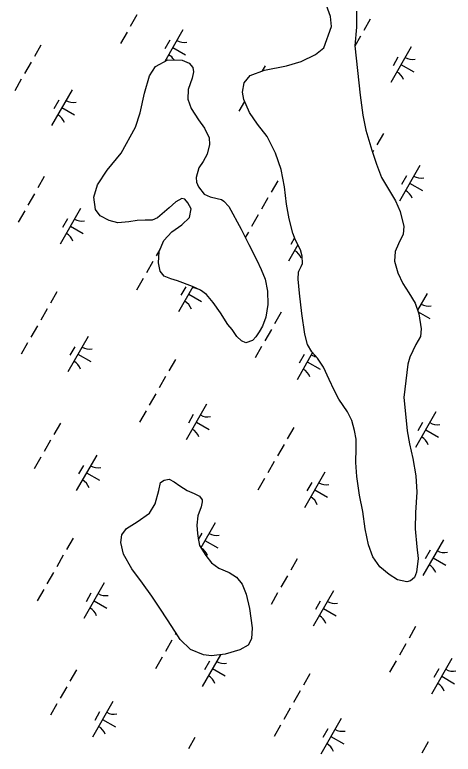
# Model space of a CAD drawing. Extents: x 3930721 to 3950824, y 220441 to 242861.
# Drawn here: x 3937295 to 3937829, y 230526 to 231427 of the extents above; entities that cross this region are included whole.
import ezdxf

# ---------------------------------------------------------------- set-up
doc = ezdxf.new("R2010")
doc.units = 0
doc.layers.add('V-TOPO-SHOR', color=7, linetype='Continuous')
doc.layers.add('V-WETL-SWMP', color=7, linetype='Continuous')

msp = doc.modelspace()

# ---------------------------------------------------------------- linework, layer by layer
at = {"layer": 'V-TOPO-SHOR'}
for points in [[(3937709, 231388.79), (3937715.64, 231328.86), (3937718.97, 231304.33), (3937722.51, 231286.33), (3937729.6, 231262), (3937735.31, 231244.78), (3937741.42, 231228.56), (3937750.3, 231214.31), (3937758.79, 231200.26), (3937764.5, 231187.2), (3937768.83, 231169), (3937768.03, 231159.31), (3937762.47, 231147.84), (3937758.31, 231138.36), (3937757.5, 231126.69), (3937761.44, 231112.45), (3937767.55, 231099.39), (3937774.85, 231087.91), (3937782.75, 231075.44), (3937787.08, 231062.58), (3937789.83, 231043.99), (3937789.02, 231034.89), (3937783.47, 231025.21), (3937776.13, 231009.59), (3937773.55, 231000.9), (3937768.95, 230960.56), (3937771.09, 230936.63), (3937772.85, 230919.82), (3937775.6, 230903.99), (3937779.93, 230886.19), (3937783.26, 230864.83), (3937784.62, 230845.24), (3937783.2, 230820.33), (3937782.58, 230800.36), (3937784.53, 230778.6), (3937786.09, 230764.16), (3937784.09, 230747.75), (3937781.91, 230741.03), (3937776.77, 230737.08), (3937772.41, 230735.7), (3937761.14, 230738.09), (3937750.87, 230744.63), (3937739.61, 230754.14), (3937731.12, 230766.41), (3937725.8, 230780.85), (3937721.87, 230800.24), (3937718.93, 230821.6), (3937714.8, 230841.58), (3937711.67, 230864.13), (3937710.11, 230881.34), (3937710.73, 230898.54), (3937710.54, 230909.81), (3937708.58, 230920.3), (3937705.43, 230932.56), (3937700.31, 230943.05), (3937689.65, 230958.29), (3937683.73, 230969.18), (3937677.81, 230982.43), (3937670.71, 230997.47), (3937663.61, 231008.56), (3937656.7, 231016.28), (3937651.37, 231025.18), (3937648.02, 231037.65), (3937644.5, 231062.96), (3937641.56, 231087.49), (3937640, 231104.5), (3937640.61, 231113), (3937641, 231114.39), (3937643.78, 231119.92), (3937645.17, 231123.68), (3937644.79, 231132.57), (3937642.82, 231140.49), (3937636.7, 231152.36), (3937633.35, 231160.67), (3937628.83, 231178.08), (3937625.88, 231196.08), (3937623.34, 231217.24), (3937619.42, 231238.41), (3937612.52, 231258.39), (3937602.06, 231278.38), (3937590.42, 231293.42), (3937580.75, 231307.87), (3937573.65, 231323.51), (3937572.08, 231332.41), (3937574.07, 231343.88), (3937581.4, 231352.96), (3937598.81, 231359.47), (3937625.91, 231364.77), (3937643.52, 231370.08), (3937661.33, 231378.57), (3937671.23, 231386.66), (3937680.56, 231412.55), (3937679.38, 231424.62), (3937674.46, 231438.08)], [(3937711.23, 231431.3), (3937711.01, 231411.53), (3937709, 231388.79)], [(3937555.68, 231193.4), (3937570.47, 231165.5), (3937579.74, 231146.9), (3937589.8, 231127.7), (3937594.73, 231116.62), (3937599.66, 231104.55), (3937602.61, 231090.11), (3937602.98, 231073.9), (3937600.79, 231058.47), (3937596.62, 231047.4), (3937592.46, 231040.29), (3937588.49, 231034.36), (3937584.93, 231030.41), (3937584.14, 231029.82), (3937576.22, 231026.86), (3937570.89, 231029.44), (3937565.36, 231034.79), (3937559.44, 231043.5), (3937554.1, 231049.44), (3937545.22, 231063.69), (3937536.54, 231076.36), (3937528.25, 231086.06), (3937520.94, 231091.21), (3937511.05, 231095.57), (3937493.06, 231102.52), (3937484.76, 231104.9), (3937476.66, 231108.27), (3937471.92, 231114.21), (3937469.56, 231124.7), (3937470.37, 231138.54), (3937476.32, 231151.78), (3937486.02, 231162.25), (3937498.3, 231170.74), (3937507.41, 231179.62), (3937509.4, 231190.3), (3937505.45, 231197.82), (3937501.7, 231201.98), (3937498.34, 231202.78), (3937491.02, 231198.83), (3937482.9, 231191.72), (3937468.65, 231179.28), (3937462.12, 231176.72), (3937453.41, 231176.73), (3937443.92, 231175.95), (3937433.63, 231174.38), (3937420.19, 231173.41), (3937409.51, 231176.2), (3937398.64, 231181.94), (3937392.92, 231189.66), (3937390.96, 231204.5), (3937395.33, 231219.52), (3937407.22, 231237.5), (3937424.06, 231258.25), (3937441.7, 231289.67), (3937447.26, 231307.46), (3937452.83, 231331.18), (3937458.79, 231352.33), (3937466.12, 231363.6), (3937481.16, 231371.88), (3937498.56, 231371.66), (3937507.06, 231367.69), (3937511.6, 231362.55), (3937512.58, 231357.21), (3937510.6, 231349.69), (3937505.83, 231335.66), (3937505.62, 231323.99), (3937509.56, 231312.71), (3937518.64, 231298.66), (3937525.94, 231288.57), (3937531.46, 231276.89), (3937532.05, 231268.78), (3937529.26, 231257.12), (3937524.31, 231248.03), (3937518.96, 231240.32), (3937515.78, 231228.66), (3937516.17, 231222.92), (3937518.33, 231216.99), (3937525.44, 231208.08), (3937532.75, 231204.91), (3937541.45, 231203.11), (3937546.39, 231201.72), (3937549.56, 231199.54), (3937555.68, 231193.4)], [(3937519.73, 230779.94), (3937527.63, 230767.86), (3937534.34, 230759.15), (3937543.43, 230752.42), (3937555.88, 230747.06), (3937564.77, 230741.31), (3937571.88, 230732.8), (3937576.81, 230720.73), (3937580.74, 230703.52), (3937584.07, 230679.59), (3937583.26, 230666.34), (3937578.9, 230658.63), (3937568.81, 230652.91), (3937551.2, 230647.79), (3937534.39, 230645.64), (3937524.5, 230646.84), (3937508.69, 230653.39), (3937496.25, 230665.66), (3937486.18, 230681.5), (3937473.16, 230701.49), (3937461.71, 230718.31), (3937450.06, 230734.15), (3937437.23, 230751.57), (3937427.17, 230769.38), (3937423.83, 230783.82), (3937425.02, 230793.11), (3937430.77, 230800.82), (3937443.64, 230808.91), (3937458.88, 230819.57), (3937465.81, 230830.83), (3937469.99, 230847.04), (3937472.18, 230856.73), (3937476.53, 230859.89), (3937482.86, 230860.87), (3937488.79, 230857.5), (3937495.7, 230852.75), (3937504.6, 230847.2), (3937513.09, 230843.43), (3937519.62, 230840.25), (3937522.97, 230835.9), (3937523.17, 230833.33), (3937521.58, 230827.4), (3937517.8, 230816.13), (3937516.4, 230804.86), (3937517.18, 230794.77), (3937517.97, 230789.04), (3937519.73, 230779.94)]]:
    msp.add_lwpolyline(points, dxfattribs=at)
at = {"layer": 'V-WETL-SWMP'}
for p, q in [((3937679.38, 231424.62), (3937674.46, 231438.07)), ((3937711.23, 231431.3), (3937711.01, 231411.53)), ((3937443.34, 231426.57), (3937435.39, 231412.69)), ((3937680.56, 231412.55), (3937679.38, 231424.62)), ((3937727.85, 231421.46), (3937719.9, 231407.57)), ((3937671.23, 231386.66), (3937680.56, 231412.55)), ((3937711.01, 231411.53), (3937709, 231388.79)), ((3937431.42, 231405.75), (3937423.47, 231391.86)), ((3937499.54, 231408.56), (3937477.32, 231369.77)), ((3937483.4, 231395.91), (3937477.44, 231385.49)), ((3937715.92, 231400.63), (3937709.02, 231388.58)), ((3937326.37, 231389.85), (3937318.42, 231375.96)), ((3937487.11, 231386.86), (3937502.73, 231377.92)), ((3937661.33, 231378.57), (3937671.23, 231386.66)), ((3937709, 231388.79), (3937715.65, 231328.86)), ((3937777.75, 231387.78), (3937752.9, 231344.4)), ((3937643.52, 231370.09), (3937661.33, 231378.57)), ((3937761.61, 231375.13), (3937755.65, 231364.72)), ((3937314.45, 231369.02), (3937306.5, 231355.14)), ((3937466.12, 231363.6), (3937481.16, 231371.88)), ((3937481.16, 231371.88), (3937498.56, 231371.66)), ((3937498.56, 231371.66), (3937507.06, 231367.69)), ((3937507.06, 231367.69), (3937511.6, 231362.55)), ((3937625.91, 231364.77), (3937643.52, 231370.09)), ((3937765.32, 231366.09), (3937780.94, 231357.14)), ((3937458.79, 231352.33), (3937466.12, 231363.6)), ((3937512.58, 231357.21), (3937510.6, 231349.69)), ((3937511.6, 231362.55), (3937512.58, 231357.21)), ((3937581.4, 231352.96), (3937598.81, 231359.47)), ((3937599.61, 231364.73), (3937596, 231358.41)), ((3937598.81, 231359.47), (3937625.91, 231364.77)), ((3937302.52, 231348.19), (3937294.57, 231334.31)), ((3937452.83, 231331.18), (3937458.79, 231352.33)), ((3937510.6, 231349.69), (3937505.83, 231335.66)), ((3937574.07, 231343.88), (3937581.4, 231352.96)), ((3937572.08, 231332.41), (3937574.07, 231343.88)), ((3937364.35, 231335.35), (3937339.5, 231291.96)), ((3937447.26, 231307.46), (3937452.83, 231331.18)), ((3937505.83, 231335.66), (3937505.62, 231323.99)), ((3937573.65, 231323.51), (3937572.08, 231332.41)), ((3937348.21, 231322.69), (3937342.24, 231312.28)), ((3937505.62, 231323.99), (3937509.56, 231312.71)), ((3937574.69, 231321.21), (3937567.81, 231309.2)), ((3937580.75, 231307.87), (3937573.65, 231323.51)), ((3937715.65, 231328.86), (3937718.98, 231304.33)), ((3937351.92, 231313.65), (3937367.54, 231304.71)), ((3937509.56, 231312.71), (3937518.64, 231298.66)), ((3937441.7, 231289.67), (3937447.26, 231307.46)), ((3937590.42, 231293.43), (3937580.75, 231307.87)), ((3937718.98, 231304.33), (3937722.51, 231286.33)), ((3937518.64, 231298.66), (3937525.94, 231288.57)), ((3937602.06, 231278.38), (3937590.42, 231293.43)), ((3937424.06, 231258.24), (3937441.7, 231289.67)), ((3937525.94, 231288.57), (3937531.46, 231276.89)), ((3937722.51, 231286.33), (3937729.6, 231262)), ((3937531.46, 231276.89), (3937532.05, 231268.78)), ((3937612.52, 231258.39), (3937602.06, 231278.38)), ((3937743.96, 231282.07), (3937736, 231268.18)), ((3937532.05, 231268.78), (3937529.26, 231257.12)), ((3937407.22, 231237.5), (3937424.06, 231258.24)), ((3937529.26, 231257.12), (3937524.31, 231248.03)), ((3937619.42, 231238.41), (3937612.52, 231258.39)), ((3937729.6, 231262), (3937735.31, 231244.78)), ((3937732.03, 231261.24), (3937730.65, 231258.83)), ((3937524.31, 231248.03), (3937518.96, 231240.32)), ((3937518.96, 231240.32), (3937515.78, 231228.66)), ((3937735.31, 231244.78), (3937741.42, 231228.56)), ((3937788.22, 231243.23), (3937763.37, 231199.84)), ((3937395.33, 231219.52), (3937407.22, 231237.5)), ((3937623.34, 231217.24), (3937619.42, 231238.41)), ((3937772.08, 231230.57), (3937766.12, 231220.16)), ((3937330.55, 231229.63), (3937322.6, 231215.75)), ((3937515.78, 231228.66), (3937516.16, 231222.92)), ((3937516.16, 231222.92), (3937518.33, 231216.99)), ((3937615.06, 231224.51), (3937607.11, 231210.63)), ((3937741.42, 231228.56), (3937750.3, 231214.31)), ((3937775.8, 231221.53), (3937791.42, 231212.59)), ((3937390.96, 231204.5), (3937395.33, 231219.52)), ((3937518.33, 231216.99), (3937525.44, 231208.08)), ((3937625.89, 231196.08), (3937623.34, 231217.24)), ((3937750.3, 231214.31), (3937758.79, 231200.26)), ((3937318.63, 231208.8), (3937310.67, 231194.92)), ((3937392.92, 231189.66), (3937390.96, 231204.5)), ((3937525.44, 231208.08), (3937532.75, 231204.9)), ((3937532.75, 231204.9), (3937541.45, 231203.11)), ((3937541.45, 231203.11), (3937546.39, 231201.72)), ((3937603.13, 231203.69), (3937595.18, 231189.8)), ((3937491.02, 231198.83), (3937482.9, 231191.72)), ((3937498.34, 231202.77), (3937491.02, 231198.83)), ((3937501.7, 231201.98), (3937498.34, 231202.77)), ((3937505.45, 231197.82), (3937501.7, 231201.98)), ((3937509.4, 231190.3), (3937505.45, 231197.82)), ((3937546.39, 231201.72), (3937549.56, 231199.54)), ((3937549.56, 231199.54), (3937555.68, 231193.4)), ((3937628.83, 231178.08), (3937625.89, 231196.08)), ((3937758.79, 231200.26), (3937764.5, 231187.2)), ((3937306.7, 231187.98), (3937298.75, 231174.09)), ((3937374.82, 231190.79), (3937349.97, 231147.4)), ((3937398.64, 231181.94), (3937392.92, 231189.66)), ((3937482.9, 231191.72), (3937468.65, 231179.28)), ((3937507.41, 231179.62), (3937509.4, 231190.3)), ((3937555.68, 231193.4), (3937570.47, 231165.5)), ((3937764.5, 231187.2), (3937768.83, 231169)), ((3937358.68, 231178.14), (3937352.72, 231167.72)), ((3937409.51, 231176.2), (3937398.64, 231181.94)), ((3937420.19, 231173.41), (3937409.51, 231176.2)), ((3937443.92, 231175.95), (3937433.64, 231174.38)), ((3937453.41, 231176.73), (3937443.92, 231175.95)), ((3937462.12, 231176.72), (3937453.41, 231176.73)), ((3937468.65, 231179.28), (3937462.12, 231176.72)), ((3937498.3, 231170.74), (3937507.41, 231179.62)), ((3937591.2, 231182.86), (3937583.25, 231168.98)), ((3937633.35, 231160.67), (3937628.83, 231178.08)), ((3937362.4, 231169.1), (3937378.02, 231160.15)), ((3937433.64, 231174.38), (3937420.19, 231173.41)), ((3937486.02, 231162.25), (3937498.3, 231170.74)), ((3937768.83, 231169), (3937768.03, 231159.31)), ((3937476.32, 231151.78), (3937486.02, 231162.25)), ((3937570.47, 231165.5), (3937579.74, 231146.9)), ((3937579.28, 231162.04), (3937575.49, 231155.43)), ((3937636.7, 231152.36), (3937633.35, 231160.67)), ((3937768.03, 231159.31), (3937762.47, 231147.85)), ((3937470.37, 231138.54), (3937476.32, 231151.78)), ((3937635.6, 231155.1), (3937630.93, 231146.95)), ((3937642.82, 231140.49), (3937636.7, 231152.36)), ((3937471.46, 231140.97), (3937466.94, 231133.08)), ((3937579.74, 231146.9), (3937589.8, 231127.7)), ((3937639.65, 231146.65), (3937628.18, 231126.63)), ((3937644.79, 231132.58), (3937642.82, 231140.49)), ((3937762.47, 231147.85), (3937758.31, 231138.36)), ((3937469.56, 231124.7), (3937470.37, 231138.54)), ((3937645.17, 231123.68), (3937644.79, 231132.58)), ((3937758.31, 231138.36), (3937757.5, 231126.69)), ((3937462.97, 231126.14), (3937455.02, 231112.25)), ((3937471.92, 231114.21), (3937469.56, 231124.7)), ((3937589.8, 231127.7), (3937594.73, 231116.62)), ((3937643.78, 231119.92), (3937645.17, 231123.68)), ((3937757.5, 231126.69), (3937761.44, 231112.45)), ((3937476.66, 231108.27), (3937471.92, 231114.21)), ((3937594.73, 231116.62), (3937599.66, 231104.55)), ((3937640, 231104.5), (3937640.61, 231113)), ((3937640.61, 231113), (3937641, 231114.39)), ((3937641, 231114.39), (3937643.78, 231119.92)), ((3937451.04, 231105.31), (3937443.09, 231091.43)), ((3937484.76, 231104.9), (3937476.66, 231108.27)), ((3937493.07, 231102.52), (3937484.76, 231104.9)), ((3937599.66, 231104.55), (3937602.61, 231090.11)), ((3937641.56, 231087.49), (3937640, 231104.5)), ((3937761.44, 231112.45), (3937767.55, 231099.39)), ((3937511.05, 231095.57), (3937493.07, 231102.52)), ((3937511.79, 231095.25), (3937494.31, 231064.74)), ((3937503.02, 231095.47), (3937497.06, 231085.06)), ((3937520.94, 231091.21), (3937511.05, 231095.57)), ((3937767.55, 231099.39), (3937774.85, 231087.91)), ((3937346, 231089.41), (3937338.05, 231075.53)), ((3937506.74, 231086.43), (3937522.36, 231077.48)), ((3937528.25, 231086.06), (3937520.94, 231091.21)), ((3937536.54, 231076.36), (3937528.25, 231086.06)), ((3937602.61, 231090.11), (3937602.98, 231073.9)), ((3937644.5, 231062.96), (3937641.56, 231087.49)), ((3937774.85, 231087.91), (3937782.75, 231075.44)), ((3937797.37, 231087.35), (3937785.64, 231066.86)), ((3937334.07, 231068.59), (3937326.12, 231054.7)), ((3937545.22, 231063.69), (3937536.54, 231076.36)), ((3937602.98, 231073.9), (3937600.79, 231058.47)), ((3937782.75, 231075.44), (3937787.08, 231062.58)), ((3937554.1, 231049.44), (3937545.22, 231063.69)), ((3937619.24, 231064.3), (3937611.28, 231050.41)), ((3937648.02, 231037.65), (3937644.5, 231062.96)), ((3937786.31, 231064.88), (3937800.57, 231056.71)), ((3937787.08, 231062.58), (3937789.83, 231043.99)), ((3937600.79, 231058.47), (3937596.62, 231047.4)), ((3937322.14, 231047.76), (3937314.19, 231033.88)), ((3937559.44, 231043.5), (3937554.1, 231049.44)), ((3937565.36, 231034.79), (3937559.44, 231043.5)), ((3937596.62, 231047.4), (3937592.46, 231040.29)), ((3937607.31, 231043.47), (3937599.36, 231029.59)), ((3937789.83, 231043.99), (3937789.02, 231034.89)), ((3937383.97, 231034.91), (3937359.12, 230991.52)), ((3937570.89, 231029.44), (3937565.36, 231034.79)), ((3937588.49, 231034.36), (3937584.93, 231030.41)), ((3937592.46, 231040.29), (3937588.49, 231034.36)), ((3937651.37, 231025.18), (3937648.02, 231037.65)), ((3937789.02, 231034.89), (3937783.47, 231025.21)), ((3937310.22, 231026.93), (3937302.26, 231013.05)), ((3937576.22, 231026.86), (3937570.89, 231029.44)), ((3937584.14, 231029.82), (3937576.22, 231026.86)), ((3937584.93, 231030.41), (3937584.14, 231029.82)), ((3937595.38, 231022.64), (3937587.43, 231008.76)), ((3937656.7, 231016.28), (3937651.37, 231025.18)), ((3937783.47, 231025.21), (3937776.13, 231009.59)), ((3937367.83, 231022.26), (3937361.87, 231011.85)), ((3937657.64, 231015.22), (3937638.65, 230982.07)), ((3937663.61, 231008.55), (3937656.7, 231016.28)), ((3937371.54, 231013.22), (3937387.16, 231004.27)), ((3937490.34, 231006.75), (3937482.39, 230992.86)), ((3937647.37, 231012.8), (3937641.4, 231002.39)), ((3937670.71, 230997.47), (3937663.61, 231008.55)), ((3937776.13, 231009.59), (3937773.55, 231000.9)), ((3937651.08, 231003.76), (3937666.7, 230994.82)), ((3937677.81, 230982.43), (3937670.71, 230997.47)), ((3937773.55, 231000.9), (3937768.95, 230960.56)), ((3937478.41, 230985.92), (3937470.46, 230972.04)), ((3937683.73, 230969.18), (3937677.81, 230982.43)), ((3937689.65, 230958.29), (3937683.73, 230969.18)), ((3937466.48, 230965.09), (3937458.53, 230951.21)), ((3937768.95, 230960.56), (3937771.09, 230936.63)), ((3937528.31, 230952.25), (3937503.46, 230908.86)), ((3937700.31, 230943.05), (3937689.65, 230958.29)), ((3937454.56, 230944.27), (3937446.61, 230930.38)), ((3937705.43, 230932.56), (3937700.31, 230943.05)), ((3937807.85, 230942.79), (3937783, 230899.4)), ((3937512.17, 230939.59), (3937506.21, 230929.18)), ((3937708.58, 230920.3), (3937705.43, 230932.56)), ((3937771.09, 230936.63), (3937772.85, 230919.82)), ((3937350.18, 230929.19), (3937342.22, 230915.31)), ((3937515.89, 230930.55), (3937531.51, 230921.61)), ((3937634.68, 230924.08), (3937626.73, 230910.2)), ((3937791.71, 230930.14), (3937785.74, 230919.72)), ((3937710.54, 230909.81), (3937708.58, 230920.3)), ((3937772.85, 230919.82), (3937775.6, 230903.99)), ((3937795.42, 230921.1), (3937811.04, 230912.15)), ((3937338.25, 230908.37), (3937330.3, 230894.48)), ((3937710.73, 230898.54), (3937710.54, 230909.81)), ((3937622.75, 230903.25), (3937614.8, 230889.37)), ((3937710.11, 230881.34), (3937710.73, 230898.54)), ((3937775.6, 230903.99), (3937779.93, 230886.19)), ((3937326.32, 230887.54), (3937318.37, 230873.66)), ((3937394.44, 230890.35), (3937369.59, 230846.97)), ((3937610.83, 230882.43), (3937602.87, 230868.54)), ((3937711.67, 230864.13), (3937710.11, 230881.34)), ((3937779.93, 230886.19), (3937783.26, 230864.83)), ((3937378.31, 230877.7), (3937372.34, 230867.29)), ((3937672.65, 230869.58), (3937647.8, 230826.19)), ((3937382.02, 230868.66), (3937397.64, 230859.72)), ((3937476.53, 230859.89), (3937482.86, 230860.87)), ((3937482.86, 230860.87), (3937488.79, 230857.5)), ((3937598.9, 230861.6), (3937590.95, 230847.72)), ((3937714.81, 230841.58), (3937711.67, 230864.13)), ((3937783.26, 230864.83), (3937784.62, 230845.24)), ((3937469.99, 230847.04), (3937472.18, 230856.73)), ((3937472.18, 230856.73), (3937476.53, 230859.89)), ((3937488.79, 230857.5), (3937495.7, 230852.75)), ((3937495.7, 230852.75), (3937504.6, 230847.2)), ((3937656.51, 230856.93), (3937650.55, 230846.51)), ((3937465.81, 230830.83), (3937469.99, 230847.04)), ((3937504.6, 230847.2), (3937513.09, 230843.43)), ((3937513.09, 230843.43), (3937519.62, 230840.25)), ((3937660.23, 230847.89), (3937675.85, 230838.94)), ((3937784.62, 230845.24), (3937783.2, 230820.33)), ((3937519.62, 230840.25), (3937522.97, 230835.9)), ((3937522.97, 230835.9), (3937523.17, 230833.33)), ((3937718.93, 230821.6), (3937714.81, 230841.58)), ((3937458.88, 230819.57), (3937465.81, 230830.83)), ((3937521.58, 230827.4), (3937517.8, 230816.13)), ((3937523.17, 230833.33), (3937521.58, 230827.4)), ((3937443.63, 230808.91), (3937458.88, 230819.57)), ((3937517.8, 230816.13), (3937516.4, 230804.86)), ((3937721.87, 230800.24), (3937718.93, 230821.6)), ((3937783.2, 230820.33), (3937782.58, 230800.36)), ((3937430.77, 230800.82), (3937443.63, 230808.91)), ((3937538.78, 230807.69), (3937521.42, 230777.36)), ((3937425.02, 230793.12), (3937430.77, 230800.82)), ((3937516.4, 230804.86), (3937517.18, 230794.77)), ((3937725.8, 230780.85), (3937721.87, 230800.24)), ((3937782.58, 230800.36), (3937784.53, 230778.6)), ((3937365.62, 230788.98), (3937357.67, 230775.09)), ((3937423.83, 230783.82), (3937425.02, 230793.12)), ((3937517.18, 230794.77), (3937517.97, 230789.04)), ((3937517.97, 230789.04), (3937519.73, 230779.94)), ((3937522.65, 230795.04), (3937518.28, 230787.41)), ((3937427.17, 230769.38), (3937423.83, 230783.82)), ((3937519.73, 230779.94), (3937527.63, 230767.86)), ((3937526.36, 230785.99), (3937541.98, 230777.05)), ((3937731.12, 230766.41), (3937725.8, 230780.85)), ((3937816.99, 230786.91), (3937792.14, 230743.53)), ((3937784.53, 230778.6), (3937786.09, 230764.16)), ((3937800.86, 230774.26), (3937794.89, 230763.85)), ((3937353.69, 230768.15), (3937345.74, 230754.27)), ((3937437.23, 230751.57), (3937427.17, 230769.38)), ((3937527.63, 230767.86), (3937534.34, 230759.15)), ((3937638.86, 230763.86), (3937630.91, 230749.98)), ((3937739.61, 230754.14), (3937731.12, 230766.41)), ((3937786.09, 230764.16), (3937784.1, 230747.75)), ((3937804.57, 230765.22), (3937820.19, 230756.27)), ((3937534.34, 230759.15), (3937543.43, 230752.42)), ((3937543.43, 230752.42), (3937555.88, 230747.06)), ((3937750.87, 230744.63), (3937739.61, 230754.14)), ((3937341.77, 230747.32), (3937333.81, 230733.44)), ((3937450.06, 230734.15), (3937437.23, 230751.57)), ((3937555.88, 230747.06), (3937564.77, 230741.32)), ((3937761.14, 230738.09), (3937750.87, 230744.63)), ((3937784.1, 230747.75), (3937781.91, 230741.03)), ((3937403.59, 230734.48), (3937378.74, 230691.09)), ((3937564.77, 230741.32), (3937571.88, 230732.8)), ((3937626.93, 230743.04), (3937618.98, 230729.15)), ((3937772.41, 230735.7), (3937761.14, 230738.09)), ((3937776.76, 230737.08), (3937772.41, 230735.7)), ((3937781.91, 230741.03), (3937776.76, 230737.08)), ((3937329.84, 230726.5), (3937321.89, 230712.61)), ((3937461.71, 230718.31), (3937450.06, 230734.15)), ((3937571.88, 230732.8), (3937576.81, 230720.73)), ((3937387.45, 230721.82), (3937381.49, 230711.41)), ((3937473.16, 230701.49), (3937461.71, 230718.31)), ((3937576.81, 230720.73), (3937580.74, 230703.52)), ((3937615, 230722.21), (3937607.05, 230708.33)), ((3937683.13, 230725.02), (3937658.28, 230681.63)), ((3937391.17, 230712.78), (3937406.79, 230703.84)), ((3937666.99, 230712.37), (3937661.02, 230701.96)), ((3937486.18, 230681.5), (3937473.16, 230701.49)), ((3937580.74, 230703.52), (3937584.07, 230679.59)), ((3937670.7, 230703.33), (3937686.32, 230694.38)), ((3937496.25, 230665.66), (3937486.18, 230681.5)), ((3937783.2, 230681.2), (3937775.25, 230667.31)), ((3937491.22, 230673.58), (3937490.08, 230671.6)), ((3937584.07, 230679.59), (3937583.26, 230666.34)), ((3937486.11, 230664.66), (3937478.16, 230650.77)), ((3937508.69, 230653.39), (3937496.25, 230665.66)), ((3937583.26, 230666.34), (3937578.9, 230658.63)), ((3937524.5, 230646.84), (3937508.69, 230653.39)), ((3937578.9, 230658.63), (3937568.81, 230652.91)), ((3937771.27, 230660.37), (3937763.32, 230646.49)), ((3937545.19, 230647.02), (3937523.08, 230608.42)), ((3937534.39, 230645.64), (3937524.5, 230646.84)), ((3937551.2, 230647.79), (3937534.39, 230645.64)), ((3937568.81, 230652.91), (3937551.2, 230647.79)), ((3937474.18, 230643.83), (3937466.23, 230629.95)), ((3937531.8, 230639.16), (3937525.83, 230628.75)), ((3937759.35, 230639.54), (3937751.39, 230625.66)), ((3937827.47, 230642.36), (3937802.62, 230598.97)), ((3937369.8, 230628.76), (3937361.85, 230614.88)), ((3937535.51, 230630.12), (3937551.13, 230621.17)), ((3937811.33, 230629.7), (3937805.37, 230619.29)), ((3937654.3, 230623.65), (3937646.35, 230609.76)), ((3937815.04, 230620.66), (3937830.66, 230611.72)), ((3937357.87, 230607.93), (3937349.92, 230594.05)), ((3937642.38, 230602.82), (3937634.42, 230588.93)), ((3937345.94, 230587.11), (3937337.99, 230573.22)), ((3937414.07, 230589.92), (3937389.22, 230546.53)), ((3937630.45, 230581.99), (3937622.5, 230568.11)), ((3937397.93, 230577.27), (3937391.96, 230566.85)), ((3937401.64, 230568.23), (3937417.26, 230559.28)), ((3937692.27, 230569.15), (3937667.43, 230525.76)), ((3937618.52, 230561.17), (3937610.57, 230547.28)), ((3937676.14, 230556.49), (3937670.17, 230546.08)), ((3937514.14, 230546.09), (3937506.19, 230532.21)), ((3937679.85, 230547.45), (3937695.47, 230538.51)), ((3937798.65, 230540.98), (3937790.69, 230527.09))]:
    msp.add_line(p, q, dxfattribs=at)
for centre, start, end in [((3937501.05, 231410.72), 239.42788, 280.97154), ((3937473.59, 231362.78), 30.74209, 60.97154), ((3937779.26, 231389.94), 239.42788, 280.97154), ((3937751.8, 231342), 19.42788, 60.97154), ((3937365.86, 231337.5), 239.42788, 280.97154), ((3937338.4, 231289.57), 19.42788, 60.97154), ((3937789.73, 231245.38), 239.42788, 280.97154), ((3937762.28, 231197.44), 19.42788, 60.97154), ((3937376.33, 231192.95), 239.42788, 280.97154), ((3937348.87, 231145.01), 19.42788, 60.97154), ((3937627.08, 231124.23), 19.42788, 60.97154), ((3937520.67, 231110.28), 239.42788, 256.47242), ((3937493.22, 231062.34), 19.42788, 60.97154), ((3937798.88, 231089.51), 239.42788, 280.97154), ((3937385.48, 231037.07), 239.42788, 280.97154), ((3937665.01, 231027.61), 239.42788, 260.50965), ((3937358.02, 230989.13), 19.42788, 60.97154), ((3937637.56, 230979.68), 19.42788, 60.97154), ((3937529.82, 230954.4), 239.42788, 280.97154), ((3937809.35, 230944.95), 239.42788, 280.97154), ((3937502.36, 230906.47), 19.42788, 60.97154), ((3937781.9, 230897.01), 19.42788, 60.97154), ((3937395.95, 230892.51), 239.42788, 280.97154), ((3937368.5, 230844.57), 19.42788, 60.97154), ((3937674.16, 230871.74), 239.42788, 280.97154), ((3937646.71, 230823.8), 19.42788, 60.97154), ((3937540.29, 230809.85), 239.42788, 280.97154), ((3937512.84, 230761.91), 19.42788, 60.64263), ((3937818.5, 230789.07), 239.42788, 280.97154), ((3937791.05, 230741.13), 19.42788, 60.97154), ((3937405.1, 230736.63), 239.42788, 280.97154), ((3937684.64, 230727.18), 239.42788, 280.97154), ((3937377.65, 230688.7), 19.42788, 60.97154), ((3937657.18, 230679.24), 19.42788, 60.97154), ((3937549.44, 230653.97), 239.42788, 280.97154), ((3937828.98, 230644.51), 239.42788, 280.97154), ((3937521.99, 230606.03), 19.42788, 60.97154), ((3937801.52, 230596.58), 19.42788, 60.97154), ((3937415.58, 230592.08), 239.42788, 280.97154), ((3937388.12, 230544.14), 19.42788, 60.97154), ((3937693.78, 230571.3), 239.42788, 280.97154), ((3937666.33, 230523.36), 19.42788, 60.97154)]:
    msp.add_arc(centre, 17.62, start, end, dxfattribs=at)

doc.saveas('drawing.dxf')
